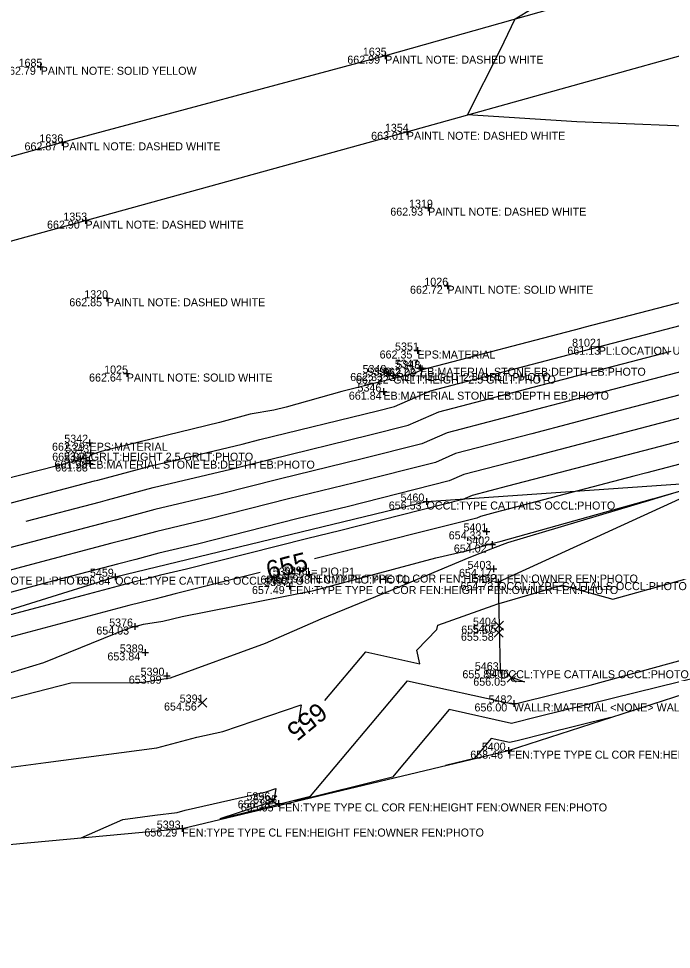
# Model space of a CAD drawing. Extents: x 2129350 to 2137777, y 657588 to 659885.
# Drawn here: x 2130863 to 2130960.7, y 657936.9 to 658076.4 of the extents above; entities that cross this region are included whole.
import ezdxf

# ---------------------------------------------------------------- set-up
doc = ezdxf.new("R2010")
doc.units = 0
for name, color, linetype in [('DT_X_Contour_Major', 7, 'Continuous'), ('DT_X_Contour_Minor', 7, 'Continuous'), ('DT_X_TIN_Hull', 7, 'Continuous'), ('PV_X_COP', 7, 'Continuous'), ('SV_X_Occupation_Line', 7, 'Continuous'), ('SV_X_Random_Point', 7, 'Continuous'), ('SV_X_Shot_Marker', 7, 'Continuous'), ('SV_X_Text_Comment', 7, 'Continuous'), ('SV_X_Text_Description', 7, 'Continuous'), ('SV_X_Text_Elevation', 7, 'Continuous'), ('SV_X_Text_Name', 7, 'Continuous')]:
    doc.layers.add(name, color=color, linetype=linetype)

msp = doc.modelspace()

# ---------------------------------------------------------------- linework, layer by layer
at = {"layer": 'DT_X_Contour_Major'}
for points in [[(2130864.08, 658001.11), (2130875.21, 658004.04), (2130876.26, 658004.31), (2130883.1, 658006.16), (2130894.77, 658008.93), (2130900.55, 658010.39), (2130915.56, 658014.07), (2130921.31, 658015.52), (2130925.92, 658017.52), (2130943.48, 658022.11), (2130949.77, 658023.76), (2130960.71, 658026.62)], [(2131004.22, 658020), (2131003.33, 658019.77), (2131001.26, 658019.22), (2130979.51, 658014.23), (2130979.35, 658014.19), (2130957.05, 658008.35), (2130955.14, 658007.85), (2130934.35, 658002.41), (2130932.16, 658001.83), (2130931.59, 658001.58), (2130909.89, 657996.11), (2130907.71, 657995.57), (2130907.29, 657995.47)], [(2130908.83, 657974.24), (2130914.96, 657981.55), (2130923.05, 657979.76), (2130922.6, 657981.78), (2130925.6, 657984.87), (2130925.75, 657985.56), (2130934.07, 657988.48), (2130934.61, 657988.67), (2130944.4, 657991.51), (2130951.96, 657989.42), (2130962.43, 657992.31), (2130982.04, 657999.58), (2130982.91, 657999.84), (2130984.39, 658000.28), (2130997.47, 658003.36)], [(2130899.15, 657993.42), (2130886.43, 657990.21), (2130884.52, 657989.75), (2130883.39, 657989.45), (2130879.5, 657988.47), (2130876.48, 657987.67), (2130855.47, 657982.07), (2130852.77, 657981.36), (2130831.31, 657975.64), (2130831.24, 657975.62), (2130828.75, 657974.95), (2130826.7, 657974.34), (2130804.79, 657967.41), (2130803.55, 657967.05), (2130802.78, 657966.8)], [(2130812.1, 657948.07), (2130843.04, 657961.78), (2130867.07, 657964.95), (2130883.67, 657967.14), (2130889.64, 657968.73), (2130893.56, 657969.62), (2130905.27, 657973.6), (2130904.88, 657971.02)]]:
    msp.add_lwpolyline(points, dxfattribs=at)
at = {"layer": 'DT_X_Contour_Minor'}
for points in [[(2131046.61, 658067.88), (2131026.49, 658063.96), (2131024.35, 658063.68), (2131023.73, 658063.59), (2131023.7, 658063.59), (2131005.89, 658061.96), (2130998.27, 658061.65), (2130988.34, 658060.88), (2130972.61, 658060.53), (2130972.57, 658060.53), (2130972.56, 658060.53), (2130968.78, 658060.06), (2130946.59, 658060.98), (2130930.2, 658062.01), (2130935.16, 658071.81), (2130937.32, 658076.39), (2130939.97, 658078)], [(2130853.33, 658001.61), (2130874.35, 658007.16), (2130874.83, 658007.28), (2130882.81, 658009.44), (2130896.44, 658012.67), (2130899.11, 658013.35), (2130916.7, 658017.66), (2130919.25, 658018.3), (2130924.67, 658020.66), (2130945.3, 658026.05), (2130948.7, 658026.94), (2130968.95, 658032.24), (2130972.91, 658033.28), (2130974.86, 658033.79), (2130978.75, 658034.68), (2130998.99, 658039.98), (2131015.76, 658044.37), (2131019.36, 658045.2), (2131039.32, 658050.54), (2131043.07, 658051.68)], [(2131044.99, 658045.06), (2131036.11, 658042.36), (2131021.97, 658038.57), (2131012.19, 658036.32), (2131000.44, 658033.24), (2130986.25, 658029.53), (2130976.41, 658027.27), (2130975.05, 658026.92), (2130964.99, 658024.28), (2130950.85, 658020.58), (2130941.65, 658018.17), (2130927.17, 658014.38), (2130923.36, 658012.73), (2130914.43, 658010.48), (2130901.98, 658007.42), (2130893.1, 658005.19), (2130883.38, 658002.88), (2130877.68, 658001.34), (2130876.07, 658000.93), (2130861.05, 657996.96)], [(2131045.95, 658041.75), (2131034.5, 658038.26), (2131023.28, 658035.26), (2131010.41, 658032.29), (2131001.16, 658029.87), (2130990, 658026.95), (2130977.18, 658024.01), (2130976.13, 658023.73), (2130963, 658020.3), (2130951.92, 658017.4), (2130939.83, 658014.23), (2130928.42, 658011.25), (2130925.42, 658009.94), (2130913.29, 658006.88), (2130903.41, 658004.46), (2130891.43, 658001.44), (2130883.66, 657999.6), (2130879.11, 657998.37), (2130876.93, 657997.81), (2130864.91, 657994.64), (2130853.31, 657991.55)], [(2131046.91, 658038.45), (2131032.89, 658034.17), (2131024.59, 658031.95), (2131008.62, 658028.27), (2131001.89, 658026.5), (2130993.75, 658024.38), (2130977.96, 658020.75), (2130977.2, 658020.55), (2130961.02, 658016.32), (2130953, 658014.22), (2130938, 658010.29), (2130929.67, 658008.11), (2130927.47, 658007.16), (2130912.16, 658003.29), (2130904.84, 658001.5), (2130889.77, 657997.7), (2130883.95, 657996.32), (2130880.54, 657995.39), (2130877.79, 657994.7), (2130868.77, 657992.32), (2130854.03, 657988.39)], [(2130970.94, 658036.22), (2130947.63, 658030.13), (2130947.13, 658030), (2130923.43, 658023.8), (2130922.18, 658023.26), (2130921.53, 658023.09), (2130920.96, 658022.95), (2130911.37, 658020.54), (2130903.06, 658018.22), (2130901.2, 658017.77), (2130897.67, 658017.16), (2130893.06, 658015.91), (2130881.18, 658013.02), (2130875.31, 658011.55), (2130873.69, 658011.01), (2130873.55, 658010.7), (2130868.59, 658009.36), (2130850.14, 658004.67)], [(2131047.87, 658035.14), (2131031.28, 658030.08), (2131025.9, 658028.64), (2131006.84, 658024.24), (2131002.61, 658023.14), (2130997.5, 658021.8), (2130978.73, 658017.49), (2130978.27, 658017.37), (2130959.04, 658012.33), (2130954.07, 658011.03), (2130936.18, 658006.35), (2130930.92, 658004.97), (2130929.53, 658004.37), (2130911.02, 657999.7), (2130906.28, 657998.54), (2130888.1, 657993.95), (2130884.23, 657993.04), (2130881.97, 657992.42), (2130878.65, 657991.58), (2130872.62, 657989.99), (2130854.75, 657985.23)], [(2130855.14, 657976.43), (2130866.75, 657979.96), (2130879.42, 657985.1), (2130880.34, 657985.35), (2130880.36, 657985.35), (2130881.65, 657985.68), (2130884.56, 657986.12), (2130887.49, 657986.83), (2130907.17, 657990.72), (2130925.48, 657995.65), (2130930.06, 657996.69), (2130933.84, 657997.77), (2130935.23, 657998.12), (2130957.93, 658004.48), (2130958.17, 658004.54), (2130963.93, 658006.16), (2130958.28, 658004.49), (2130957.96, 658004.38), (2130936.2, 657997.88), (2130933.94, 657997.04), (2130933.7, 657996.94), (2130930.38, 657995.63), (2130918.6, 657990.67), (2130908.23, 657986.43), (2130899.9, 657982.78), (2130885.66, 657977.58), (2130881.32, 657976.9), (2130880.72, 657976.93)], [(2130988.3, 657983.51), (2130971.34, 657979.33), (2130955.52, 657975.43), (2130940.72, 657971.79), (2130936.8, 657970.82), (2130927.47, 657972.88), (2130918.97, 657962.74), (2130904.36, 657959.09)], [(2130872.35, 657953.65), (2130878.56, 657956.4), (2130883.37, 657957.04), (2130886.7, 657957.48), (2130887.9, 657957.8), (2130900.06, 657960.56), (2130901.5, 657961.05), (2130901.22, 657959.16), (2130893.09, 657956.52), (2130906.71, 657959.92), (2130921.22, 657977.21), (2130937.12, 657973.7), (2130943.81, 657975.35), (2130948.59, 657976.53), (2130967.84, 657981.85)], [(2130936.76, 657977.69), (2130936.81, 657977.75), (2130938.75, 657977.05), (2130936.88, 657977.15), (2130936.76, 657977.69)], [(2130880.72, 657976.93), (2130880.56, 657976.9), (2130870.77, 657976.83), (2130855.02, 657972.78)], [(2130951.65, 657971.68), (2130946.65, 657970.44), (2130941.99, 657969.3), (2130937.64, 657968.22), (2130936.48, 657967.94), (2130933.73, 657968.54), (2130931.23, 657965.56), (2130926.92, 657964.48)]]:
    msp.add_lwpolyline(points, dxfattribs=at)
at = {"layer": 'DT_X_TIN_Hull'}
msp.add_lwpolyline([(2130731.78, 657936.94), (2130795.64, 657946.55), (2130887.46, 657955.05), (2130936.35, 657966.73), (2131016.83, 657992.73), (2131041.15, 657998.5), (2131065.47, 658004.28), (2131089.79, 658010.05), (2131114.12, 658015.82), (2131138.44, 658021.6), (2131162.76, 658027.37), (2131187.08, 658033.14), (2131284.79, 658048.33), (2131309.37, 658050.37), (2131329.76, 658052.52), (2131354.62, 658055.14), (2131379.48, 658057.75), (2131404.34, 658060.37), (2131429.2, 658062.98), (2131454.06, 658065.6), (2131478.92, 658068.21), (2131503.79, 658070.83)], dxfattribs=at)
at = {"layer": 'PV_X_COP'}
for points in [[(2131496.4, 658230.41), (2131448.12, 658216.93), (2131400.03, 658203.66), (2131351.69, 658190.41), (2131303.58, 658176.94), (2131255.12, 658163.65), (2131207.02, 658151.3), (2131158.89, 658137.58), (2131110.73, 658123.99), (2131062.69, 658110.91), (2131014.52, 658097.43), (2130965.87, 658084.46), (2130917.87, 658070.89), (2130869.49, 658057.9), (2130821.45, 658044.54), (2130773.41, 658031.03), (2130725.14, 658018.16)], [(2130728.05, 658006.58), (2130776.44, 658019.66), (2130824.89, 658032.96), (2130872.98, 658046.17), (2130921.13, 658059.48), (2130969.16, 658072.87), (2131017.47, 658085.93), (2131065.38, 658099.66), (2131114.1, 658112.57), (2131161.99, 658125.25), (2131210.4, 658139.07), (2131258.26, 658152.31), (2131306.83, 658165.48), (2131354.96, 658178.81), (2131403.29, 658192.13), (2131451.49, 658205.21), (2131499.77, 658218.79)]]:
    msp.add_lwpolyline(points, dxfattribs=at)
at = {"layer": 'SV_X_Occupation_Line'}
msp.add_lwpolyline([(2130799.69, 657953.61), (2130801.67, 657965.71), (2130830.04, 657977.97), (2130877.43, 657992.8), (2130924.07, 658004.07), (2130967.86, 658007.14), (2130934.79, 657991.99), (2130935.09, 657978.78)], dxfattribs=at)
at = {"layer": 'SV_X_Random_Point'}
for p, q in [((2130934.25, 657984.8), (2130935.58, 657986.14)), ((2130934.25, 657986.14), (2130935.58, 657984.8)), ((2130934.21, 657983.73), (2130935.54, 657985.07)), ((2130934.21, 657985.07), (2130935.54, 657983.73)), ((2130936.17, 657977), (2130937.51, 657978.33)), ((2130936.17, 657978.33), (2130937.51, 657977)), ((2130889.81, 657973.27), (2130891.14, 657974.61)), ((2130889.81, 657974.61), (2130891.14, 657973.27)), ((2130900.3, 657958.62), (2130901.64, 657959.95)), ((2130900.3, 657959.95), (2130901.64, 657958.62))]:
    msp.add_line(p, q, dxfattribs=at)
at = {"layer": 'SV_X_Shot_Marker'}
for p, q in [((2130917.37, 658070.89), (2130918.37, 658070.89)), ((2130917.87, 658071.39), (2130917.87, 658070.39)), ((2130917.87, 658070.89), (2130917.87, 658070.89)), ((2130866.27, 658069.73), (2130866.27, 658068.73)), ((2130865.77, 658069.23), (2130866.77, 658069.23)), ((2130866.27, 658069.23), (2130866.27, 658069.23)), ((2130921.13, 658059.98), (2130921.13, 658058.98)), ((2130869.49, 658058.4), (2130869.49, 658057.4)), ((2130920.63, 658059.48), (2130921.63, 658059.48)), ((2130921.13, 658059.48), (2130921.13, 658059.48)), ((2130868.99, 658057.9), (2130869.99, 658057.9)), ((2130869.49, 658057.9), (2130869.49, 658057.9)), ((2130924.3, 658048.61), (2130924.3, 658047.61)), ((2130923.8, 658048.11), (2130924.8, 658048.11)), ((2130924.3, 658048.11), (2130924.3, 658048.11)), ((2130872.48, 658046.17), (2130873.48, 658046.17)), ((2130872.98, 658046.67), (2130872.98, 658045.67)), ((2130872.98, 658046.17), (2130872.98, 658046.17)), ((2130926.7, 658036.41), (2130927.7, 658036.41)), ((2130927.2, 658036.91), (2130927.2, 658035.91)), ((2130927.2, 658036.41), (2130927.2, 658036.41)), ((2130875.7, 658034.53), (2130876.7, 658034.53)), ((2130876.2, 658035.03), (2130876.2, 658034.03)), ((2130876.2, 658034.53), (2130876.2, 658034.53)), ((2130949.87, 658027.77), (2130949.87, 658026.77)), ((2130922.2, 658026.7), (2130923.2, 658026.7)), ((2130922.7, 658027.2), (2130922.7, 658026.2)), ((2130922.7, 658026.7), (2130922.7, 658026.7)), ((2130949.37, 658027.27), (2130950.37, 658027.27)), ((2130949.87, 658027.27), (2130949.87, 658027.27)), ((2130879.17, 658023.75), (2130879.17, 658022.75)), ((2130917.8, 658023.33), (2130918.8, 658023.33)), ((2130918.3, 658023.83), (2130918.3, 658022.83)), ((2130918.3, 658023.33), (2130918.3, 658023.33)), ((2130919.09, 658023.44), (2130919.09, 658022.44)), ((2130922.61, 658024.12), (2130923.61, 658024.12)), ((2130922.86, 658023.96), (2130923.86, 658023.96)), ((2130923.11, 658024.62), (2130923.11, 658023.62)), ((2130923.11, 658024.12), (2130923.11, 658024.12)), ((2130923.36, 658024.46), (2130923.36, 658023.46)), ((2130923.36, 658023.96), (2130923.36, 658023.96)), ((2130878.67, 658023.25), (2130879.67, 658023.25)), ((2130879.17, 658023.25), (2130879.17, 658023.25)), ((2130918.59, 658022.94), (2130919.59, 658022.94)), ((2130919.09, 658022.94), (2130919.09, 658022.94)), ((2130917.1, 658020.54), (2130918.1, 658020.54)), ((2130917.6, 658021.04), (2130917.6, 658020.04)), ((2130917.6, 658020.54), (2130917.6, 658020.54)), ((2130873.1, 658012.88), (2130874.1, 658012.88)), ((2130873.6, 658013.38), (2130873.6, 658012.38)), ((2130873.6, 658012.88), (2130873.6, 658012.88)), ((2130873.26, 658011.39), (2130874.26, 658011.39)), ((2130873.54, 658010.7), (2130873.54, 658009.7)), ((2130873.76, 658011.89), (2130873.76, 658010.89)), ((2130873.76, 658011.39), (2130873.76, 658011.39)), ((2130873.04, 658010.2), (2130874.04, 658010.2)), ((2130873.13, 658009.77), (2130874.13, 658009.77)), ((2130873.54, 658010.2), (2130873.54, 658010.2)), ((2130873.63, 658010.27), (2130873.63, 658009.27)), ((2130873.63, 658009.77), (2130873.63, 658009.77)), ((2130923.57, 658004.07), (2130924.57, 658004.07)), ((2130924.07, 658004.57), (2130924.07, 658003.57)), ((2130924.07, 658004.07), (2130924.07, 658004.07)), ((2130932.55, 657999.6), (2130933.55, 657999.6)), ((2130933.05, 658000.1), (2130933.05, 657999.1)), ((2130933.05, 657999.6), (2130933.05, 657999.6)), ((2130933.41, 657997.62), (2130934.41, 657997.62)), ((2130933.91, 657998.12), (2130933.91, 657997.12)), ((2130933.91, 657997.62), (2130933.91, 657997.62)), ((2130933.6, 657993.97), (2130934.6, 657993.97)), ((2130934.1, 657994.47), (2130934.1, 657993.47)), ((2130934.1, 657993.97), (2130934.1, 657993.97)), ((2130876.93, 657992.8), (2130877.93, 657992.8)), ((2130877.43, 657993.3), (2130877.43, 657992.3)), ((2130877.43, 657992.8), (2130877.43, 657992.8)), ((2130906.01, 657993.12), (2130907.01, 657993.12)), ((2130906.51, 657993.62), (2130906.51, 657992.62)), ((2130906.51, 657993.12), (2130906.51, 657993.12)), ((2130903.06, 657991.4), (2130904.06, 657991.4)), ((2130903.56, 657991.9), (2130903.56, 657990.9)), ((2130903.56, 657991.4), (2130903.56, 657991.4)), ((2130934.29, 657991.99), (2130935.29, 657991.99)), ((2130934.79, 657992.49), (2130934.79, 657991.49)), ((2130934.79, 657991.99), (2130934.79, 657991.99)), ((2130880.37, 657985.83), (2130880.37, 657984.83)), ((2130879.87, 657985.33), (2130880.87, 657985.33)), ((2130880.37, 657985.33), (2130880.37, 657985.33)), ((2130881.42, 657981.45), (2130882.42, 657981.45)), ((2130881.92, 657981.95), (2130881.92, 657980.95)), ((2130881.92, 657981.45), (2130881.92, 657981.45)), ((2130934.59, 657978.78), (2130935.59, 657978.78)), ((2130935.09, 657979.28), (2130935.09, 657978.28)), ((2130935.09, 657978.78), (2130935.09, 657978.78)), ((2130884.66, 657977.96), (2130885.66, 657977.96)), ((2130885.16, 657978.46), (2130885.16, 657977.46)), ((2130885.16, 657977.96), (2130885.16, 657977.96)), ((2130936.63, 657973.81), (2130937.63, 657973.81)), ((2130937.13, 657974.31), (2130937.13, 657973.31)), ((2130937.13, 657973.81), (2130937.13, 657973.81)), ((2130935.85, 657966.73), (2130936.85, 657966.73)), ((2130936.35, 657967.23), (2130936.35, 657966.23)), ((2130936.35, 657966.73), (2130936.35, 657966.73)), ((2130901.9, 657959.32), (2130901.9, 657958.32)), ((2130901.4, 657958.82), (2130902.4, 657958.82)), ((2130901.9, 657958.82), (2130901.9, 657958.82)), ((2130886.96, 657955.05), (2130887.96, 657955.05)), ((2130887.46, 657955.55), (2130887.46, 657954.55)), ((2130887.46, 657955.05), (2130887.46, 657955.05))]:
    msp.add_line(p, q, dxfattribs=at)

# ---------------------------------------------------------------- texts
at = {"layer": 'DT_X_Contour_Major'}
for rotation, p in [(14.1548, (2130900.45, 657992.3)), (219.1867, (2130907.73, 657974.14))]:
    msp.add_text('655', height=2.8, rotation=rotation, dxfattribs=at).set_placement(p)
at = {"layer": 'SV_X_Text_Comment'}
for s, p in [('PAINTL NOTE: DASHED WHITE', (2130917.87, 658069.69)), ('PAINTL NOTE: SOLID YELLOW', (2130866.27, 658068.03)), ('PAINTL NOTE: DASHED WHITE', (2130921.13, 658058.28)), ('PAINTL NOTE: DASHED WHITE', (2130869.49, 658056.7)), ('PAINTL NOTE: DASHED WHITE', (2130924.3, 658046.91)), ('PAINTL NOTE: DASHED WHITE', (2130872.98, 658044.97)), ('PAINTL NOTE: SOLID WHITE', (2130927.2, 658035.21)), ('PAINTL NOTE: DASHED WHITE', (2130876.2, 658033.33)), ('EPS:MATERIAL', (2130922.7, 658025.5)), ('PL:LOCATION UNDERGROUND PL:VOLTAGE PL:NOTE PL:PHOTO', (2130949.87, 658026.07)), ('PAINTL NOTE: SOLID WHITE', (2130879.17, 658022.05)), ('GRLT:HEIGHT 2.5 GRLT:PHOTO', (2130918.3, 658022.13)), ('EB:MATERIAL STONE EB:DEPTH EB:PHOTO', (2130923.11, 658022.92)), ('GRLT:HEIGHT 2.5 GRLT:PHOTO', (2130919.09, 658021.74)), ('EB:MATERIAL STONE EB:DEPTH EB:PHOTO', (2130917.6, 658019.33)), ('EPS:MATERIAL', (2130873.6, 658011.68)), ('GRLT:HEIGHT 2.5 GRLT:PHOTO', (2130873.76, 658010.19)), ('EB:MATERIAL STONE EB:DEPTH EB:PHOTO', (2130873.54, 658009)), ('OCCL:TYPE CATTAILS OCCL:PHOTO', (2130924.07, 658002.87)), ('PL:LOCATION UNDERGROUND PL:VOLTAGE PL:NOTE PL:PHOTO', (2130823.4, 657991.62)), ('OCCL:TYPE CATTAILS OCCL:PHOTO', (2130877.43, 657991.6)), ('48IN CMP PIO:PHOTO', (2130904.83, 657991.77)), ('FEN:TYPE TYPE CL COR FEN:HEIGHT FEN:OWNER FEN:PHOTO', (2130906.51, 657991.92)), ('FEN:TYPE TYPE CL COR FEN:HEIGHT FEN:OWNER FEN:PHOTO', (2130903.56, 657990.2)), ('OCCL:TYPE CATTAILS OCCL:PHOTO', (2130934.79, 657990.79)), ('OCCL:TYPE CATTAILS OCCL:PHOTO', (2130935.09, 657977.58)), ('WALLR:MATERIAL <NONE> WALLR:LOCATION SOUND WALL BEND WALLR:CONDITION WALLR:', (2130937.13, 657972.61)), ('FEN:TYPE TYPE CL COR FEN:HEIGHT FEN:OWNER FEN:PHOTO', (2130936.35, 657965.53)), ('FEN:TYPE TYPE CL COR FEN:HEIGHT FEN:OWNER FEN:PHOTO', (2130901.9, 657957.62)), ('FEN:TYPE TYPE CL FEN:HEIGHT FEN:OWNER FEN:PHOTO', (2130887.46, 657953.86))]:
    msp.add_text(s, height=1.2, dxfattribs=at).set_placement(p)
at = {"layer": 'SV_X_Text_Description'}
msp.add_text('P1= PIO:P1', height=1.2, dxfattribs=at).set_placement((2130904.83, 657992.97))
at = {"layer": 'SV_X_Text_Elevation'}
for s, p in [('662.99', (2130912.2, 658069.69)), ('662.79', (2130860.64, 658068.03)), ('663.01', (2130915.77, 658058.28)), ('662.87', (2130863.85, 658056.7)), ('662.93', (2130918.64, 658046.91)), ('662.90', (2130867.22, 658044.97)), ('662.72', (2130921.59, 658035.21)), ('662.85', (2130870.56, 658033.33)), ('662.35', (2130917.04, 658025.5)), ('661.13', (2130945.16, 658026.07)), ('662.64', (2130873.52, 658022.05)), ('662.33', (2130912.64, 658022.13)), ('662.22', (2130917.5, 658022.92)), ('662.09', (2130917.6, 658022.76)), ('662.22', (2130913.48, 658021.74)), ('661.84', (2130912.43, 658019.33)), ('662.29', (2130867.97, 658011.68)), ('662.07', (2130868, 658010.19)), ('661.98', (2130868.33, 658009)), ('661.88', (2130868.44, 658008.57)), ('656.53', (2130918.41, 658002.87)), ('654.33', (2130927.39, 657998.4)), ('654.02', (2130928.16, 657996.42)), ('654.17', (2130928.93, 657992.77)), ('656.84', (2130871.78, 657991.6)), ('652.95', (2130899.19, 657991.77)), ('657.97', (2130900.87, 657991.92)), ('657.49', (2130897.92, 657990.2)), ('654.73', (2130929.16, 657990.79)), ('654.03', (2130874.61, 657984.13)), ('655.58', (2130929.22, 657983.2)), ('655.57', (2130929.27, 657984.27)), ('653.84', (2130876.27, 657980.25)), ('655.88', (2130929.44, 657977.58)), ('653.99', (2130879.47, 657976.76)), ('656.05', (2130931.07, 657976.46)), ('654.56', (2130884.75, 657972.74)), ('656.00', (2130931.25, 657972.61)), ('658.46', (2130930.62, 657965.53)), ('656.18', (2130895.78, 657958.09)), ('655.65', (2130896.24, 657957.62)), ('656.29', (2130881.81, 657953.86))]:
    msp.add_text(s, height=1.2, dxfattribs=at).set_placement(p)
at = {"layer": 'SV_X_Text_Name'}
for s, p in [('1635', (2130914.53, 658070.89)), ('1685', (2130862.96, 658069.23)), ('1354', (2130917.83, 658059.48)), ('1636', (2130866.08, 658057.9)), ('1319', (2130921.45, 658048.11)), ('1353', (2130869.67, 658046.17)), ('1026', (2130923.74, 658036.41)), ('1320', (2130872.8, 658034.53)), ('5351', (2130919.35, 658026.7)), ('81021', (2130945.87, 658027.27)), ('5347', (2130919.32, 658024.12)), ('5348', (2130919.56, 658023.96)), ('1025', (2130875.78, 658023.25)), ('5349', (2130914.49, 658023.33)), ('5350', (2130915.2, 658022.94)), ('5346', (2130913.73, 658020.54)), ('5342', (2130869.81, 658012.88)), ('5343', (2130869.96, 658011.39)), ('5344', (2130869.75, 658010.2)), ('5345', (2130869.84, 658009.77)), ('5460', (2130920.17, 658004.07)), ('5401', (2130929.6, 657999.6)), ('5402', (2130930.03, 657997.62)), ('5459', (2130873.65, 657992.8)), ('5394', (2130901.04, 657992.97)), ('5398', (2130902.69, 657993.12)), ('5403', (2130930.21, 657993.97)), ('5397', (2130899.76, 657991.4)), ('5462', (2130931, 657991.99)), ('5376', (2130876.53, 657985.33)), ('5405', (2130930.98, 657984.4)), ('5404', (2130931.03, 657985.47)), ('5389', (2130878.12, 657981.45)), ('5390', (2130881.24, 657977.96)), ('5463', (2130931.3, 657978.78)), ('5406', (2130932.87, 657977.66)), ('5391', (2130887.1, 657973.94)), ('5482', (2130933.36, 657973.81)), ('5400', (2130932.35, 657966.73)), ('5396', (2130897.09, 657959.29)), ('5395', (2130898.1, 657958.82)), ('5393', (2130883.66, 657955.05))]:
    msp.add_text(s, height=1.2, dxfattribs=at).set_placement(p)

doc.saveas('drawing.dxf')
